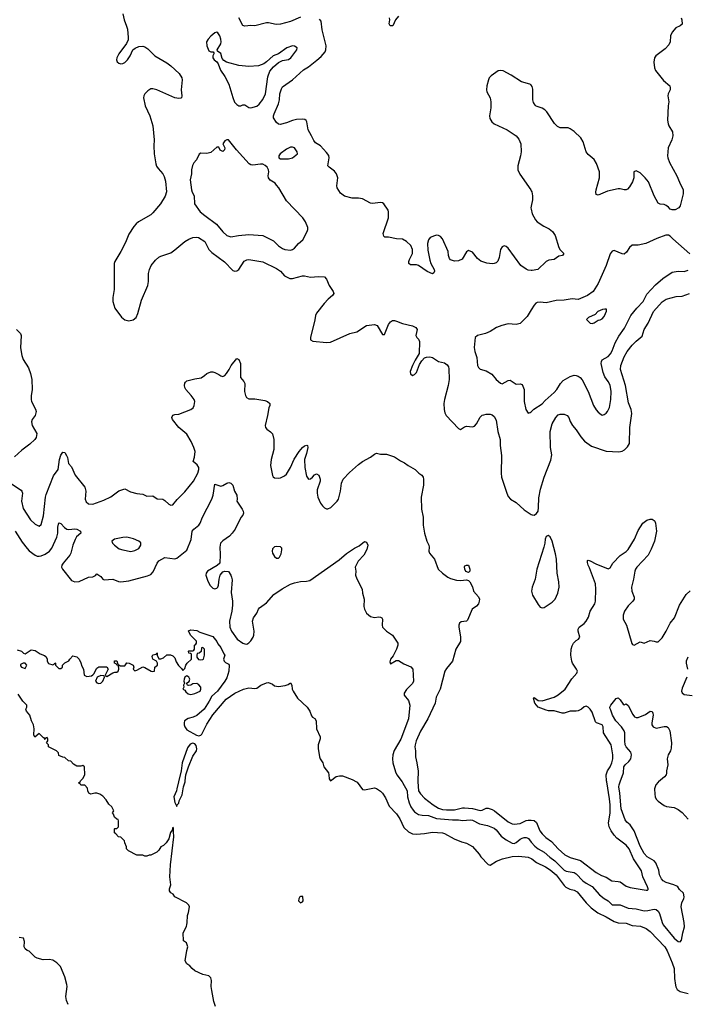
# Model space of a CAD drawing. Header units: inches. Extents: x 1771504 to 1971212, y 471788 to 643615.
# Tile 537 of 587: x 1914876 to 1921553, y 537773 to 547633. Entities that reach past the tile are written whole.
import ezdxf

# ---------------------------------------------------------------- set-up
doc = ezdxf.new("R2010")
doc.units = ezdxf.units.IN
doc.header["$MEASUREMENT"] = 0
for name, color, linetype in [('B9513', 7, 'Continuous'), ('B9514', 7, 'Continuous'), ('B9523', 7, 'Continuous'), ('B9524', 7, 'Continuous')]:
    doc.layers.add(name, color=color, linetype=linetype)

msp = doc.modelspace()

# ---------------------------------------------------------------- linework, layer by layer
at = {"layer": 'B9513', "color": 5}
for points, elevation in [([(1916838.7, 537750), (1916821.6, 537801.6), (1916799.8, 537910), (1916795.3, 537950), (1916798, 538010), (1916790, 538039.3), (1916770, 538058.9), (1916710, 538071), (1916630, 538108.7), (1916604, 538130), (1916579, 538159), (1916550, 538179.7), (1916534.3, 538210), (1916549.1, 538310.9), (1916562, 538350), (1916548.4, 538388.4), (1916518, 538410), (1916515.3, 538490), (1916548.4, 538551.6), (1916548.9, 538571.1), (1916555.3, 538590), (1916556.4, 538663.6), (1916567.3, 538692.7), (1916578, 538750), (1916570, 538766), (1916546, 538790), (1916428.9, 538848.9), (1916414.6, 538874.6), (1916390, 538888.7), (1916375.3, 538910), (1916375.3, 538930), (1916389.2, 538970), (1916380.9, 539050), (1916386.6, 539170), (1916419.3, 539450), (1916415.3, 539504.7), (1916418, 539538), (1916410, 539546), (1916404.7, 539515.3), (1916387.5, 539492.5), (1916371.3, 539430), (1916344.7, 539390), (1916317.3, 539362.7), (1916290, 539348.7), (1916270, 539318), (1916250, 539298), (1916190, 539268), (1916172.7, 539267.3), (1916150, 539258), (1916130, 539258), (1916110, 539268), (1916050, 539266), (1915966, 539310), (1915946, 539330), (1915946, 539350), (1915928.4, 539388.4), (1915926, 539410), (1915890, 539446), (1915866, 539450), (1915840.4, 539480.4), (1915826, 539490), (1915826, 539530), (1915830, 539534), (1915850, 539534), (1915866, 539550), (1915866, 539610), (1915862, 539622), (1915850, 539626), (1915827.3, 539647.3), (1915816.4, 539676.4), (1915806, 539690), (1915818, 539710), (1915798, 539750), (1915770, 539778), (1915742, 539822), (1915710, 539858), (1915678, 539878), (1915650, 539888.7), (1915630, 539888.7), (1915590, 539878), (1915568.7, 539888.7), (1915558, 539910), (1915556.4, 539936.4), (1915530, 539966), (1915490, 539966), (1915482, 539982), (1915468.4, 539988.4), (1915470, 539994), (1915482, 539998), (1915482.7, 540000)], 240), ([(1916466.3, 540000), (1916448.7, 539931.3), (1916448.2, 539910), (1916418.8, 539850), (1916430, 539794), (1916450, 539754), (1916454, 539770), (1916470, 539786), (1916474.5, 539810), (1916502.9, 539870), (1916517.4, 539950), (1916532.4, 540000)], 240), ([(1918250.7, 540000), (1918256.7, 539996.7), (1918310, 539923.8), (1918330, 539919.5), (1918430, 539940.7), (1918450, 539934), (1918490, 539908.4), (1918510, 539888.2), (1918539.6, 539839.6), (1918577.2, 539757.2), (1918650, 539680.3), (1918682.8, 539630), (1918723.4, 539543.4), (1918770, 539500.9), (1918810, 539481.5), (1918850, 539476.5), (1918930, 539482.2), (1919010, 539495.2), (1919110, 539490.2), (1919130, 539484.6), (1919229.3, 539429.3), (1919300.2, 539400.2), (1919350, 539385.7), (1919410, 539354.4), (1919477.3, 539277.3), (1919494.9, 539250), (1919570, 539172.4), (1919590, 539167), (1919653.3, 539206.7), (1919711.6, 539228.4), (1919810, 539252.1), (1919875.3, 539255.3), (1919970, 539247.1), (1920000, 539232.1)], 240), ([(1918705.5, 540000), (1918710, 539993.7), (1918756.9, 539910), (1918761.2, 539850), (1918777.1, 539790), (1918793.5, 539750), (1918816.1, 539716.1), (1918830, 539700.7), (1918870, 539675.2), (1918907, 539667), (1918970, 539662.8), (1919050, 539635.2), (1919210, 539621.3), (1919270, 539621.3), (1919310, 539614.1), (1919390, 539620.9), (1919410, 539616), (1919480.9, 539580.9), (1919562.5, 539562.5), (1919630, 539536.9), (1919650, 539518.7), (1919698.3, 539458.3), (1919750, 539419.2), (1919810, 539385.4), (1919830, 539384.6), (1919850, 539392.1), (1919890, 539426), (1919910, 539436.8), (1919930, 539444), (1919950, 539444.3), (1919959.7, 539439.7), (1919971.9, 539431.9), (1920000, 539398)], 260), ([(1918864.6, 540000), (1918870.8, 539910.8), (1918890, 539882), (1918930, 539838.9), (1919016, 539770), (1919070, 539736.9), (1919110, 539724.7), (1919150, 539719.7), (1919230, 539720.6), (1919310, 539739.2), (1919330, 539739.1), (1919410, 539732.8), (1919490, 539714.4), (1919510, 539718.5), (1919550, 539736.5), (1919570, 539737.1), (1919610, 539723.5), (1919633.4, 539710), (1919770, 539601.2), (1919810, 539581.8), (1919830, 539578), (1919890, 539585), (1919947.7, 539612.3), (1919970, 539617.7), (1920000, 539615.3)], 280), ([(1915363.6, 537770), (1915346.6, 537810), (1915339.5, 537850), (1915351.8, 537950), (1915349.6, 537970), (1915329.6, 538049.6), (1915283.7, 538150), (1915250, 538187), (1915210, 538216.2), (1915170, 538220.9), (1915110, 538219), (1915050, 538236), (1915030, 538246), (1914970, 538306), (1914952.5, 538312.5), (1914930, 538328.7), (1914922.7, 538350), (1914923.1, 538403.1), (1914914.6, 538434.6), (1914870, 538442)], 260)]:
    msp.add_lwpolyline(points, dxfattribs=dict(at, elevation=elevation))
at = {"layer": 'B9513', "color": 5, "elevation": 240}
msp.add_lwpolyline([(1917690, 538854), (1917682.8, 538850), (1917670.8, 538830), (1917668.2, 538808.2), (1917690, 538790.8), (1917710, 538798.8), (1917715.1, 538810), (1917712, 538852)], close=True, dxfattribs=at)
at = {"layer": 'B9514', "color": 5}
for points, elevation in [([(1915908.3, 547691.7), (1915921.3, 547630), (1915947.8, 547567.8), (1915956.3, 547536.3), (1915964.2, 547455.8), (1915961.3, 547430), (1915947.5, 547392.5), (1915870, 547289.5), (1915848.8, 547250), (1915845.3, 547230), (1915853, 547210), (1915870, 547197.6), (1915890, 547191.7), (1915910, 547194), (1915930, 547204.4), (1915955.6, 547230), (1915984.2, 547270), (1916009.6, 547330.4), (1916031.7, 547348.3), (1916070, 547363.8), (1916110, 547368.2), (1916130, 547361.6), (1916160.5, 547340.5), (1916231.4, 547271.4), (1916350, 547201.6), (1916391.5, 547171.5), (1916474.9, 547094.9), (1916499.1, 547050), (1916504.9, 547030), (1916492.7, 546930), (1916502, 546870), (1916496, 546850), (1916490, 546845.2), (1916470, 546842), (1916430, 546849.7), (1916248.9, 546928.9), (1916210, 546941), (1916190, 546938.5), (1916158.8, 546921.2), (1916129.3, 546890.7), (1916119, 546870), (1916117.8, 546850), (1916134, 546770), (1916179.5, 546670), (1916210.3, 546570), (1916224.4, 546430), (1916220.3, 546370), (1916223.7, 546290), (1916240.5, 546190), (1916246.9, 546166.9), (1916261.7, 546141.7), (1916310, 546090.6), (1916323.2, 546063.2), (1916336.4, 546016.4), (1916346, 545910), (1916333, 545867), (1916288.2, 545790), (1916210, 545697), (1916190, 545679.6), (1916067.3, 545610), (1916042, 545590), (1916018.6, 545561.4), (1915970, 545486), (1915937.1, 545402.9), (1915888.5, 545310), (1915828.8, 545210), (1915824.2, 545190), (1915821.6, 544930), (1915808.2, 544850), (1915809.2, 544810), (1915830, 544744.9), (1915894.9, 544654.9), (1915928.6, 544628.6), (1915970, 544616.4), (1916014.1, 544625.9), (1916041.6, 544650), (1916058.9, 544690), (1916096.3, 544823.7), (1916159.7, 544970), (1916167.1, 545010), (1916166.5, 545090), (1916176, 545130), (1916194.6, 545170), (1916236.4, 545223.6), (1916270, 545254.3), (1916290, 545265.3), (1916390, 545299), (1916430, 545326.7), (1916529.2, 545410.8), (1916570, 545435.5), (1916610, 545452.4), (1916650, 545455.6), (1916666.8, 545450), (1916730, 545410.3), (1916770.3, 545330), (1916801.7, 545301.7), (1916929.3, 545209.3), (1917010, 545120.5), (1917030, 545113), (1917050, 545116.3), (1917070, 545130.7), (1917124.4, 545215.6), (1917150, 545228.9), (1917170, 545230.2), (1917310, 545209.1), (1917450, 545140.9), (1917490, 545112.9), (1917530, 545067.4), (1917581, 545041), (1917610, 545041.8), (1917710, 545068.7), (1917730, 545068.4), (1917790, 545054.9), (1917870, 545062.3), (1917930, 545058.4), (1917950, 545033.4), (1917976.9, 544970), (1918016.4, 544910), (1918023.1, 544890), (1918010.4, 544870), (1917966.4, 544833.6), (1917927.4, 544790), (1917850, 544695.1), (1917840.3, 544670), (1917834.1, 544625.9), (1917788.5, 544450), (1917790, 544426.8), (1917812.1, 544412.1), (1917950, 544400.8), (1917990, 544403.9), (1918182.9, 544490), (1918252.2, 544507.8), (1918349.8, 544570.2), (1918430, 544581.5), (1918456.5, 544570), (1918510, 544479.1), (1918530, 544480.7), (1918570, 544580.5), (1918590, 544606.7), (1918610, 544618.7), (1918630, 544620.3), (1918650, 544615.3), (1918709.4, 544590.6), (1918810, 544568.2), (1918844, 544550), (1918856.4, 544530), (1918844, 544470), (1918854.8, 544450), (1918871.9, 544431.9), (1918879.3, 544410), (1918877.1, 544290), (1918836, 544224), (1918810, 544169.2), (1918787.2, 544110), (1918790, 544086), (1918810, 544070.7), (1918830, 544079.1), (1918840.9, 544090), (1918850, 544100.7), (1918881.5, 544178.5), (1918902.8, 544217.2), (1918930, 544244.9), (1918950, 544253), (1918983.3, 544256.7), (1919010, 544250.4), (1919070, 544210.5), (1919130, 544198), (1919158, 544178), (1919170, 544158), (1919175.1, 544135.1), (1919179.1, 544030), (1919168.5, 543970), (1919131.3, 543830), (1919125.8, 543790), (1919127.6, 543730), (1919136, 543696), (1919149.3, 543669.3), (1919270, 543538), (1919290, 543528.2), (1919330, 543554.9), (1919350, 543561.6), (1919410, 543557.1), (1919430, 543563), (1919450, 543584), (1919490, 543650.8), (1919510, 543670.8), (1919524.1, 543675.9), (1919550, 543682), (1919590, 543683), (1919610, 543676.3), (1919630, 543660.7), (1919650, 543621), (1919664.2, 543510), (1919687.6, 543430), (1919690.3, 543369.7), (1919703.5, 543270), (1919699.6, 543090), (1919703.6, 543050), (1919754.3, 542890), (1919770, 542858), (1919790.5, 542830), (1919850, 542797.1), (1919930, 542724.9), (1919990, 542683), (1920000, 542678.2)], 320), ([(1917690, 547656.8), (1917590, 547614.6), (1917490, 547587.1), (1917444.5, 547584.5), (1917370, 547599.7), (1917350, 547599.6), (1917230, 547569.6), (1917190, 547573.6), (1917130, 547566.6), (1917110, 547572.7), (1917070, 547652.7)], 320), ([(1920000, 545121.2), (1919970, 545125.7), (1919950, 545134), (1919896.9, 545170), (1919770, 545346), (1919750, 545362.9), (1919730, 545369.4), (1919710, 545358), (1919692.4, 545330), (1919679.6, 545250), (1919666.1, 545213.9), (1919650, 545199.2), (1919630, 545189.8), (1919610, 545187), (1919555.5, 545195.5), (1919494.2, 545214.2), (1919461.7, 545241.7), (1919410, 545305.6), (1919370, 545320.9), (1919350, 545309), (1919306.4, 545233.6), (1919270, 545218), (1919230, 545216), (1919190, 545229.3), (1919180.7, 545240.7), (1919169.6, 545269.6), (1919169.4, 545310), (1919110, 545438), (1919090, 545460.7), (1919070, 545471.8), (1919050, 545473.6), (1919030, 545469.6), (1918987.7, 545450), (1918970, 545429), (1918959.5, 545390), (1918964.8, 545324.8), (1918983.9, 545223.9), (1918995.5, 545190), (1919026.8, 545130), (1919030, 545114), (1919022.8, 545097.2), (1919010, 545089.3), (1918957.2, 545110), (1918869.6, 545169.6), (1918850, 545176.2), (1918790, 545179.3), (1918774, 545190), (1918772.7, 545210), (1918779.5, 545230), (1918809.6, 545290), (1918811.5, 545330), (1918793.3, 545370), (1918750, 545411.3), (1918710, 545433.7), (1918650, 545437.4), (1918570, 545453.3), (1918534.5, 545454.5), (1918523.3, 545463.3), (1918516.9, 545490), (1918569.6, 545650), (1918571.6, 545710), (1918566.3, 545726.3), (1918522, 545790), (1918510, 545799), (1918490, 545801.2), (1918410, 545792.7), (1918390, 545796), (1918310, 545838.9), (1918270, 545846.9), (1918206.7, 545846.7), (1918130, 545865.1), (1918090, 545896), (1918055.1, 545950), (1918052.8, 545970), (1918061.6, 546050), (1918050, 546089), (1918030, 546115.1), (1917974.5, 546154.5), (1917962.7, 546170), (1917977.6, 546250), (1917971.1, 546271.1), (1917950, 546303.7), (1917888.3, 546368.3), (1917840.3, 546400.3), (1917821.8, 546421.8), (1917800.7, 546470), (1917766.6, 546530), (1917753.6, 546610), (1917744.4, 546624.4), (1917732.5, 546632.5), (1917710, 546636.9), (1917650, 546634.5), (1917610, 546624.4), (1917550, 546600.5), (1917484, 546584), (1917470, 546587.3), (1917450, 546602), (1917419.7, 546650), (1917417.7, 546670), (1917423.8, 546690), (1917469.9, 546790.1), (1917478.5, 546830), (1917482.9, 546890), (1917498.8, 546941.2), (1917510, 546961.3), (1917609.2, 547030.8), (1917718, 547130), (1917770, 547162), (1917853.9, 547226.1), (1917896.4, 547263.6), (1917934.4, 547310), (1917941.7, 547330), (1917946.2, 547370), (1917906.5, 547530), (1917896.8, 547616.8), (1917878.9, 547638.9)], 320), ([(1918670, 547669.2), (1918641, 547630), (1918614, 547570), (1918586, 547570), (1918578, 547590), (1918582, 547630), (1918579, 547650)], 280), ([(1920000, 546977.8), (1919999.1, 546979.1), (1919986.7, 546986.7), (1919901.2, 547010), (1919797.5, 547077.5), (1919719.3, 547119.3), (1919690, 547124.5), (1919670, 547119.5), (1919597.1, 547070), (1919579.5, 547050), (1919570.3, 547030), (1919556, 546970), (1919553.1, 546930), (1919556.5, 546910), (1919587.8, 546850), (1919596.5, 546810), (1919594.7, 546750), (1919580.2, 546670), (1919583.8, 546643.8), (1919603.6, 546610), (1919628.7, 546590), (1919759.3, 546530), (1919850.2, 546470.2), (1919876.7, 546436.7), (1919895.3, 546390), (1919898.6, 546310), (1919893.2, 546270), (1919865.8, 546170), (1919865.8, 546130), (1919886.2, 546086.2), (1919994.6, 545930), (1920000, 545918.7)], 320), ([(1920000, 545765.1), (1919996.9, 545750), (1920000, 545736.3)], 320), ([(1920000, 544726), (1919960.5, 544659.5), (1919888.1, 544591.9), (1919850, 544581.7), (1919770, 544586.9), (1919706, 544570), (1919650.3, 544549.7), (1919590, 544509.6), (1919541, 544490), (1919462.8, 544470), (1919439.1, 544450), (1919428.8, 544350), (1919435.3, 544310), (1919453.7, 544250), (1919460.5, 544170), (1919470, 544151), (1919490, 544134), (1919550, 544115.8), (1919603.9, 544083.9), (1919650, 544030.8), (1919693.2, 543993.2), (1919710, 543987.3), (1919770, 544019.3), (1919790, 544023.8), (1919850, 543982), (1919890, 543986.8), (1919910, 543978), (1919930.5, 543930), (1919930.6, 543810), (1919945.5, 543730), (1919970, 543692), (1919990, 543698), (1920000, 543707.4)], 340), ([(1914844, 544530), (1914883, 544490), (1914890.4, 544470), (1914885.5, 544345.5), (1914899.5, 544270), (1914912.4, 544230), (1914966.3, 544146.3), (1914984.6, 544090), (1914996.9, 544030), (1915001.3, 543930), (1914990, 543866), (1914990.4, 543830), (1914994.9, 543810), (1915033.5, 543733.5), (1915040.4, 543710), (1915030.3, 543670), (1915003, 543630), (1914993.2, 543606.8), (1915000.5, 543570), (1915048, 543490), (1915046, 543470), (1915040.4, 543450), (1915028.2, 543430), (1914978.7, 543381.3), (1914897.5, 543322.5), (1914824.5, 543255.5)], 280), ([(1914763.4, 543003.4), (1914890, 542922), (1914898.4, 542910), (1914903.1, 542890), (1914896.1, 542810), (1914910, 542737.3), (1914983.4, 542623.4), (1915030, 542580.7), (1915070, 542560.7), (1915090, 542578), (1915115.7, 542664.3), (1915133.3, 542850), (1915140.4, 542879.6), (1915216.5, 543063.5), (1915260.5, 543130), (1915275.1, 543230), (1915290, 543270.8), (1915310, 543302.8), (1915330, 543297.3), (1915346.4, 543270), (1915354.6, 543250), (1915365.5, 543190), (1915394.1, 543154.1), (1915431, 543071), (1915530.4, 542950), (1915540.4, 542910), (1915532.7, 542830), (1915543.7, 542803.7), (1915566, 542786), (1915610, 542781.1), (1915720.1, 542819.9), (1915790, 542855.5), (1915870, 542914.8), (1915930, 542934.8), (1915986.2, 542906.2), (1916050, 542887.3), (1916110, 542882.8), (1916150, 542861), (1916210, 542864), (1916254.4, 542834.4), (1916310, 542830.8), (1916330, 542819.1), (1916370, 542781.6), (1916390, 542770.5), (1916410, 542774), (1916452.3, 542827.7), (1916530, 542903.8), (1916617.7, 543010), (1916659.7, 543090), (1916671.1, 543130), (1916669.6, 543150), (1916655.6, 543175.6), (1916614, 543210), (1916627, 543253), (1916633.6, 543310), (1916621.6, 543350), (1916592.8, 543410), (1916550, 543481.2), (1916470, 543549.3), (1916407.8, 543630), (1916399.6, 543650), (1916410, 543673.4), (1916430, 543679.3), (1916470, 543681.6), (1916591.4, 543728.6), (1916613.4, 543746.6), (1916625.2, 543770), (1916629.3, 543810), (1916622.7, 543830), (1916595.1, 543870), (1916540.7, 543930), (1916529.6, 543950), (1916525.6, 543970), (1916530, 543992), (1916536, 544004), (1916550, 544014.8), (1916630, 544037.3), (1916692.5, 544047.5), (1916728.7, 544070), (1916750, 544091), (1916790, 544106.8), (1916810, 544106), (1916830, 544098.8), (1916870, 544081), (1916890, 544064.7), (1916910, 544061), (1916930, 544071), (1916949, 544090), (1916976, 544130), (1916994, 544170), (1917050, 544241), (1917070, 544231), (1917087.7, 544190), (1917088.4, 544050), (1917120.7, 544010), (1917130.5, 543990), (1917128.4, 543910), (1917136.4, 543870), (1917148.2, 543850), (1917170, 543837.6), (1917230, 543836.5), (1917330, 543820.4), (1917358, 543810), (1917381, 543790), (1917380.7, 543770), (1917372.7, 543747.3), (1917359.5, 543670), (1917333.4, 543570), (1917339.1, 543550), (1917352.2, 543532.2), (1917390, 543504.9), (1917406.9, 543486.9), (1917423.1, 543430), (1917423.1, 543330), (1917396.4, 543230), (1917388, 543170), (1917407.9, 543067.9), (1917414.8, 543054.8), (1917430, 543044.7), (1917470, 543040.7), (1917490, 543044.9), (1917530, 543063.8), (1917550, 543082.4), (1917590, 543148), (1917626.6, 543233.4), (1917674.7, 543310), (1917710, 543348.4), (1917730, 543363.8), (1917753.2, 543373.2), (1917758, 543370), (1917762, 543350), (1917750.4, 543289.6), (1917730.6, 543230), (1917733, 543150), (1917750, 543062), (1917770, 543031.3), (1917790, 543036), (1917808.7, 543050), (1917830, 543076), (1917850, 543084.7), (1917871.3, 543070), (1917886, 543030), (1917886, 543010), (1917855.2, 542924.8), (1917854.4, 542890), (1917861.3, 542850), (1917890.2, 542790.2), (1917910, 542763), (1917930, 542744.9), (1917950, 542735.5), (1917964.1, 542735.9), (1917991.1, 542748.9), (1918055.1, 542810), (1918069.4, 542830), (1918089.5, 542910), (1918098, 542990), (1918117.2, 543030), (1918181, 543099), (1918270, 543178.4), (1918310, 543208.2), (1918390, 543252.2), (1918430, 543283), (1918450, 543290.5), (1918490, 543282), (1918550, 543283), (1918630, 543255.5), (1918690, 543216.3), (1918730, 543196.3), (1918767.9, 543167.9), (1918836.3, 543130), (1918874.9, 543090), (1918903, 543070), (1918915.8, 543050), (1918919.5, 543030), (1918919.5, 542970), (1918895.8, 542850), (1918902.4, 542730), (1918917, 542650), (1918918.9, 542570), (1918930.4, 542490.4), (1918954.9, 542410), (1918974, 542370), (1918978, 542350), (1918974.9, 542310), (1918981.6, 542290), (1919030.7, 542230), (1919068.7, 542128.7), (1919110, 542090.8), (1919164.7, 542050), (1919190, 542036), (1919250, 542021), (1919290, 542018), (1919350, 542024.7), (1919370, 542018), (1919383.5, 542003.5), (1919410, 541952), (1919421, 541910), (1919470, 541854.8), (1919480.7, 541830), (1919479.1, 541810), (1919470, 541784), (1919450, 541761.2), (1919407.7, 541730), (1919361.1, 541618.9), (1919350, 541609.4), (1919297.5, 541602.5), (1919283, 541590), (1919274.9, 541570), (1919274, 541550), (1919292.1, 541452.1), (1919290, 541406), (1919243.1, 541330), (1919210.2, 541210), (1919150, 541135.6), (1919136, 541110), (1919086.3, 540930), (1919048.9, 540850), (1919037.3, 540790), (1918963.8, 540630), (1918892.1, 540507.9), (1918848.4, 540410), (1918836.9, 540370), (1918834.2, 540350), (1918840.2, 540310), (1918839.1, 540250), (1918854, 540190), (1918866.4, 540106.4), (1918863.9, 540010), (1918864.6, 540000)], 280), ([(1914831.7, 542511.7), (1914900.9, 542400.9), (1914950, 542335.8), (1914972.8, 542312.8), (1915030, 542271.2), (1915050, 542261.8), (1915070, 542259.1), (1915090, 542262.8), (1915130, 542280.7), (1915175.1, 542310), (1915198.9, 542341.1), (1915249.1, 542450), (1915257.8, 542490), (1915256.8, 542550), (1915270, 542594.8), (1915290, 542586), (1915326.3, 542546.3), (1915350, 542531.5), (1915370, 542526), (1915430, 542532.8), (1915450, 542530.3), (1915484.9, 542510), (1915488, 542490), (1915446.7, 542453.3), (1915431.8, 542428.2), (1915408.9, 542370), (1915390.3, 542290), (1915380.3, 542270), (1915311.6, 542190), (1915298.9, 542170), (1915294, 542150), (1915304.4, 542130), (1915395.5, 542015.5), (1915430, 542004.9), (1915472.3, 542007.7), (1915566, 542050), (1915610, 542052), (1915634.6, 542065.4), (1915650, 542082), (1915690, 542058), (1915710.6, 542030.6), (1915722.5, 542022.5), (1915810, 542030.4), (1915867.6, 542007.6), (1915890, 542004.6), (1915970, 542012.3), (1916157.7, 542062.3), (1916190, 542078.5), (1916214.8, 542105.2), (1916254.5, 542190), (1916270, 542213.4), (1916330, 542246.7), (1916430, 542233.1), (1916450, 542241.7), (1916550, 542319.1), (1916592.7, 542427.3), (1916605.1, 542510), (1916620.9, 542530), (1916670, 542570.3), (1916683.9, 542590), (1916708, 542650), (1916802, 542830), (1916815.1, 542870), (1916830, 542982), (1916890, 542962.8), (1916912.5, 542967.5), (1916950, 542991.3), (1916970, 542998), (1916990, 542991.3), (1917010.7, 542970.7), (1917026.8, 542910), (1917050.5, 542870), (1917054.8, 542830), (1917051.3, 542810), (1917106, 542730), (1917116, 542710), (1917118, 542690), (1917111.3, 542670), (1917090, 542648), (1917034.9, 542530), (1917005.5, 542490), (1916978.4, 542461.6), (1916910, 542413.7), (1916889.2, 542390), (1916879.6, 542350), (1916884.4, 542275.6), (1916881, 542190), (1916854.4, 542165.6), (1916758.6, 542110), (1916744.1, 542090), (1916742.2, 542070), (1916760.4, 542010), (1916785.7, 541965.7), (1916810, 541940.9), (1916830, 541933.7), (1916850, 541939.3), (1916859.6, 541950), (1916866.3, 541970), (1916873.3, 542030), (1916885.6, 542070), (1916910, 542102.8), (1916931.1, 542111.1), (1916966.4, 542106.4), (1916990, 542071.3), (1916999.1, 542050), (1917003.4, 542023.4), (1916995.9, 541895.9), (1917007.2, 541810), (1917007.6, 541770), (1917002.3, 541710), (1916976.9, 541610), (1916981.5, 541550), (1916998, 541510), (1917053.4, 541430), (1917110, 541390.7), (1917130, 541382), (1917150, 541379.7), (1917170, 541391.1), (1917190, 541411.3), (1917214.6, 541450), (1917221.4, 541470), (1917223.7, 541510), (1917209.8, 541610.2), (1917217.2, 541642.8), (1917253, 541690), (1917268.6, 541731.4), (1917277.5, 541742.5), (1917350, 541794), (1917423.1, 541876.9), (1917506, 541934), (1917590, 541980.6), (1917630, 541994.7), (1917690, 542007.9), (1917750, 542008.7), (1917782, 542018), (1918076.8, 542223.2), (1918150, 542287.7), (1918230, 542340.5), (1918275.6, 542364.4), (1918330, 542406), (1918350, 542402), (1918364.7, 542370), (1918354.4, 542325.6), (1918324.7, 542270), (1918266.8, 542210), (1918237.3, 542150), (1918242.8, 542110), (1918238.8, 542070), (1918253.2, 542033.2), (1918306.8, 541930), (1918311, 541889), (1918326.8, 541830), (1918324.5, 541755.5), (1918330.6, 541730), (1918350.4, 541690.4), (1918390, 541656), (1918430, 541646.8), (1918473.7, 541653.7), (1918490.6, 541650.6), (1918502, 541642), (1918511, 541630), (1918506, 541570), (1918511.3, 541550), (1918550, 541511), (1918611, 541470), (1918662.8, 541390), (1918664, 541370), (1918650.6, 541330), (1918617.1, 541262.9), (1918590, 541228), (1918583.5, 541203.5), (1918590, 541182), (1918645.6, 541214.4), (1918670, 541216), (1918723.8, 541183.8), (1918793.2, 541153.2), (1918813.4, 541130), (1918820.5, 541010), (1918810, 540986), (1918750, 540926), (1918725.5, 540890), (1918728.7, 540868.7), (1918770, 540816), (1918782.6, 540770), (1918771.3, 540630), (1918692.3, 540427.7), (1918625.9, 540314.1), (1918613.2, 540270), (1918611.2, 540230), (1918614.7, 540190), (1918640, 540100), (1918655.3, 540070), (1918705.5, 540000)], 260), ([(1914850, 541322), (1914894, 541310), (1914914, 541290), (1914930, 541282), (1914990, 541322), (1915030, 541316), (1915082, 541282), (1915125.4, 541265.4), (1915136.9, 541256.9), (1915151.6, 541231.6), (1915152, 541210), (1915165.4, 541185.4), (1915210, 541174), (1915222, 541178), (1915230, 541194), (1915234, 541190), (1915234, 541170), (1915270, 541134), (1915290, 541134), (1915306, 541150), (1915306, 541170), (1915330, 541194), (1915368.4, 541211.6), (1915378, 541230), (1915410, 541262), (1915450, 541251), (1915472, 541230), (1915490, 541194), (1915499.8, 541159.8), (1915514.8, 541130), (1915522, 541070), (1915550, 541056), (1915597.2, 541062.8), (1915610, 541071.3), (1915619.3, 541080.7), (1915650, 541138), (1915670, 541151), (1915750, 541154), (1915762, 541130), (1915734, 541070), (1915738, 541058), (1915750, 541054), (1915809, 541091), (1915830, 541098), (1915850, 541098), (1915862, 541110), (1915868, 541130), (1915866, 541166), (1915848.4, 541168.4), (1915842, 541182), (1915826, 541190), (1915826, 541214), (1915850, 541214), (1915858, 541178), (1915870, 541174), (1915882, 541162), (1915930, 541162), (1915950, 541192), (1915974, 541190), (1916011.3, 541170), (1916018, 541150), (1916012, 541130), (1916030, 541112), (1916050, 541118), (1916110, 541151), (1916130, 541146), (1916194, 541110), (1916210, 541104.7), (1916226, 541110), (1916228.7, 541150), (1916258, 541170), (1916258, 541190), (1916246, 541210), (1916209.3, 541229.3), (1916204, 541256), (1916210, 541274), (1916242, 541278), (1916250, 541294), (1916254, 541290), (1916254, 541270), (1916270, 541234), (1916290, 541234), (1916316.4, 541243.6), (1916350, 541274), (1916387.3, 541272.7), (1916410, 541262), (1916430, 541242), (1916443.5, 541203.5), (1916466.8, 541166.8), (1916496.9, 541136.9), (1916510, 541114), (1916530, 541134), (1916542, 541170), (1916555.3, 541190), (1916598, 541230), (1916598, 541278), (1916587.3, 541287.3), (1916568.9, 541288.9), (1916566, 541310), (1916570, 541314), (1916610, 541314), (1916622, 541318), (1916626, 541330), (1916626, 541370), (1916642, 541378), (1916646, 541390), (1916646, 541410), (1916588, 541470), (1916566, 541514), (1916590, 541522), (1916650, 541516), (1916679.8, 541499.8), (1916810, 541456.3), (1916850, 541406.8), (1916862.3, 541382.3), (1916890, 541346), (1916921.1, 541281.1), (1916930.5, 541270), (1916918.8, 541230), (1916922.8, 541210), (1916936.3, 541196.3), (1916970, 541178.8), (1916974.9, 541170), (1916970, 541108), (1916950, 541042), (1916932.7, 541010), (1916858, 540910), (1916800.8, 540859.2), (1916775.8, 540810), (1916723.8, 540730), (1916650, 540664.2), (1916612.9, 540647.1), (1916564.2, 540635.8), (1916528.7, 540611.3), (1916522.4, 540590), (1916523.7, 540570), (1916528.8, 540550), (1916550, 540523.1), (1916646.9, 540466.9), (1916670, 540462.9), (1916691, 540469), (1916702.2, 540477.8), (1916750, 540577.4), (1916810, 540670.4), (1916944.2, 540830), (1917030, 540887.4), (1917119.3, 540930), (1917170, 540941.3), (1917230, 540936.3), (1917250, 540939.1), (1917290, 540967.3), (1917350, 540993.4), (1917370, 540994), (1917410, 540977.3), (1917430, 540962.8), (1917470, 540956.3), (1917535.5, 540964.5), (1917564.7, 540975.3), (1917590, 540992), (1917602, 540970), (1917606, 540930), (1917614.8, 540910), (1917658.3, 540838.3), (1917756, 540750), (1917783.1, 540710), (1917800.6, 540660.6), (1917809.3, 540649.3), (1917833.4, 540633.4), (1917846.9, 540610), (1917850.2, 540530), (1917884.2, 540450), (1917887.2, 540430), (1917867.4, 540370), (1917864.8, 540335.2), (1917878, 540250), (1917884.9, 540230), (1917912.3, 540192.3), (1917921.6, 540150), (1917968, 540090), (1917973.4, 540070), (1917974.8, 540030), (1917990, 540011), (1918047, 540053), (1918079.2, 540060.8), (1918110, 540060.8), (1918205, 540025), (1918250.7, 540000)], 240), ([(1915482.7, 540000), (1915486, 540010), (1915510, 540034), (1915528, 540070), (1915526, 540150), (1915510, 540166), (1915490, 540158), (1915450, 540158), (1915416.4, 540176.4), (1915388, 540208), (1915366, 540210), (1915330, 540246), (1915308.4, 540248.4), (1915270, 540266), (1915266, 540290), (1915246, 540310), (1915166, 540350), (1915166, 540370), (1915146, 540390), (1915158, 540410), (1915158, 540430), (1915150, 540446), (1915138, 540442), (1915130, 540426), (1915122, 540442), (1915110, 540446), (1915070, 540486), (1915027.3, 540447.3), (1915018, 540470), (1915022, 540530), (1915015.3, 540570), (1914994, 540610), (1914979, 540670), (1914946, 540710), (1914938, 540730), (1914948, 540750), (1914948, 540770), (1914908.7, 540810), (1914860.2, 540880.2)], 240), ([(1916532.4, 540000), (1916535.4, 540010), (1916541.8, 540070), (1916568.1, 540151.9), (1916610, 540257.6), (1916648.3, 540311.7), (1916652, 540330), (1916643.2, 540363.2), (1916630, 540380.3), (1916610, 540386.9), (1916582.8, 540377.2), (1916558.3, 540341.7), (1916502.6, 540190), (1916494.7, 540110), (1916466.3, 540000)], 240)]:
    msp.add_lwpolyline(points, dxfattribs=dict(at, elevation=elevation))
for points, elevation in [([(1916850, 547508.7), (1916830, 547502), (1916790, 547468.7), (1916762.5, 547437.5), (1916748.2, 547410), (1916750.6, 547370), (1916770, 547321), (1916790, 547311), (1916814, 547310), (1916819.6, 547299.6), (1916822, 547290), (1916811.3, 547270), (1916811.3, 547250), (1916824.7, 547230), (1916850, 547211.3), (1916864.7, 547190), (1916888.1, 547128.1), (1916930, 547064.7), (1916970, 546986), (1917010, 546852), (1917027.9, 546807.9), (1917050, 546782), (1917070, 546771.3), (1917090, 546771.3), (1917110, 546781), (1917130, 546781), (1917170, 546754.8), (1917190, 546750.6), (1917250, 546766.4), (1917274.2, 546785.8), (1917310, 546832.7), (1917337.1, 546890), (1917360.9, 547059.1), (1917382.5, 547117.5), (1917420.1, 547159.9), (1917470, 547204.4), (1917510, 547223.1), (1917570, 547234.9), (1917593.6, 547250), (1917653.2, 547330), (1917655.3, 547350), (1917630, 547369), (1917610, 547369.3), (1917551, 547350), (1917470, 547292), (1917416, 547270), (1917350, 547209.3), (1917321, 547190), (1917268.5, 547171.5), (1917170, 547162.4), (1917072.5, 547172.5), (1916948, 547208), (1916922.3, 547222.3), (1916904.2, 547244.2), (1916892.4, 547292.4), (1916856.4, 547316.4), (1916854, 547330), (1916889.5, 547390), (1916893, 547410), (1916890, 547438), (1916879.3, 547470), (1916860.2, 547500.2)], 340), ([(1916950, 546429), (1916930, 546419), (1916911, 546390), (1916930.3, 546350), (1916928.7, 546330), (1916910, 546312.8), (1916884.7, 546324.7), (1916870, 546357.2), (1916850, 546357.6), (1916790, 546302.9), (1916750, 546294), (1916690, 546296), (1916674.9, 546285.1), (1916646, 546230), (1916621.6, 546198.4), (1916608.2, 546171.8), (1916597.3, 546130), (1916596.9, 546090), (1916585.3, 546030), (1916596.9, 545930), (1916605, 545905), (1916625.3, 545870), (1916627.4, 545790), (1916683.1, 545710), (1916730, 545670.3), (1916846.2, 545586.2), (1916910, 545508.9), (1916950, 545473.1), (1916970, 545463.6), (1916990, 545458.9), (1917067.3, 545472.7), (1917170, 545481.5), (1917310, 545471.5), (1917418.5, 545418.5), (1917470, 545366.4), (1917510, 545340.4), (1917532, 545330), (1917590, 545324.4), (1917610, 545330.5), (1917630, 545344), (1917670, 545390.6), (1917711.3, 545428.7), (1917756, 545510), (1917762.7, 545530), (1917762.7, 545550), (1917739.5, 545610), (1917711.6, 545650), (1917550, 545817.6), (1917471, 545950), (1917450, 545976.9), (1917433.9, 545993.9), (1917386.5, 546026.5), (1917368.3, 546050), (1917364, 546070), (1917371.5, 546110), (1917369.6, 546129.6), (1917355.9, 546155.9), (1917334, 546174), (1917310, 546184.5), (1917287.2, 546187.2), (1917210, 546176.3), (1917190, 546180.5), (1917175.1, 546190), (1917049.5, 546330), (1916968.7, 546428.7)], 340), ([(1917610, 546354.5), (1917590, 546354.5), (1917550, 546337), (1917486, 546290), (1917472, 546270), (1917472, 546250), (1917490, 546238), (1917570, 546238), (1917610, 546248), (1917659, 546290), (1917655.3, 546310), (1917630, 546348.7)], 340), ([(1915950, 542449.8), (1915910, 542447.6), (1915824.7, 542430), (1915798.8, 542410), (1915807.3, 542390), (1915824.9, 542370), (1915874.4, 542334.4), (1915910, 542322.6), (1915990, 542308.8), (1916030, 542316.4), (1916070, 542338.4), (1916091.2, 542370), (1916090, 542392.7), (1916069.7, 542409.7), (1916014.9, 542434.9)], 280), ([(1917450, 542358), (1917430, 542352.3), (1917410, 542333.2), (1917406, 542310), (1917408.2, 542290), (1917430, 542256), (1917450, 542241), (1917470, 542241), (1917479, 542250), (1917494.8, 542285.2), (1917503.1, 542323.1), (1917502, 542342), (1917490, 542354)], 280), ([(1919370, 542095.3), (1919345.6, 542105.6), (1919334, 542130), (1919330, 542154), (1919336.4, 542163.6), (1919350, 542171.3), (1919371.3, 542170), (1919386, 542130), (1919384.7, 542110)], 280), ([(1916710, 541346), (1916698, 541342), (1916692.7, 541307.3), (1916674, 541290), (1916654, 541286), (1916652, 541270), (1916652, 541250), (1916666, 541226), (1916690, 541221), (1916710, 541224.7), (1916718, 541230), (1916728, 541270), (1916726, 541330)], 240), ([(1914930, 541188), (1914910, 541188), (1914884.7, 541175.3), (1914883.6, 541163.6), (1914894, 541150), (1914930, 541134), (1914948, 541170)], 240), ([(1915690, 541066), (1915651.6, 541048.4), (1915636, 541010), (1915650, 540991.3), (1915670, 540984), (1915688, 540990), (1915708, 541010), (1915726, 541050), (1915722, 541062)], 240), ([(1916550, 541062), (1916530, 541048), (1916522.8, 541030), (1916520.7, 541010), (1916526, 540990), (1916518, 540970), (1916522, 540950), (1916512, 540930), (1916530, 540918), (1916541.3, 540901.3), (1916562.9, 540882.9), (1916590, 540876.5), (1916630, 540886), (1916682.7, 540910), (1916692, 540928), (1916689.6, 540950), (1916671.3, 540971.3), (1916650, 540984.2), (1916610, 540982.9), (1916589.5, 540969.5), (1916566.3, 540966.3), (1916558, 540970), (1916546, 540990), (1916575.1, 541004.9), (1916582, 541030), (1916569, 541049)], 240)]:
    msp.add_lwpolyline(points, close=True, dxfattribs=dict(at, elevation=elevation))
at = {"layer": 'B9523', "color": 5}
for points, elevation in [([(1920000, 539398), (1920035.3, 539355.3), (1920070, 539329.5), (1920130, 539295.4), (1920185.3, 539245.3), (1920236.8, 539210), (1920330, 539115.3), (1920350, 539105.9), (1920430, 539093.2), (1920450, 539079.8), (1920517.9, 539010), (1920550, 538986.1), (1920610, 538953.1), (1920683.2, 538870), (1920730, 538832.8), (1920769.5, 538809.5), (1920810, 538770.3), (1920890, 538768.1), (1920970, 538734.3), (1921050, 538730.2), (1921130, 538709.5), (1921168.8, 538711.2), (1921230, 538726), (1921250, 538720.9), (1921270, 538705.3), (1921283.1, 538683.1), (1921310, 538590.7), (1921320.3, 538570), (1921430, 538436.9), (1921470, 538403.5), (1921490, 538399.5), (1921504, 538416), (1921517.3, 538490), (1921533.8, 538550), (1921532.7, 538592.7), (1921503, 538750), (1921508, 538792), (1921527.6, 538830), (1921531.6, 538850), (1921525.1, 538885.1), (1921483.5, 538923.5), (1921467, 538950), (1921457.4, 538957.4), (1921429.4, 538970), (1921350, 538993.1), (1921322.5, 539010), (1921303.9, 539030), (1921286, 539070), (1921276.3, 539116.3), (1921248.9, 539190), (1921230, 539210.6), (1921161.4, 539250), (1921130, 539283.1), (1921090, 539356), (1921030, 539511.2), (1920990, 539570.9), (1920958.2, 539598.2), (1920940.4, 539620.4), (1920899.5, 539730), (1920887.8, 539887.8), (1920877.3, 539950), (1920879.8, 539970), (1920890.8, 540000)], 260), ([(1920000, 539615.3), (1920030, 539612.9), (1920052.1, 539592.1), (1920086.4, 539510), (1920110, 539478.9), (1920144.6, 539444.6), (1920203.1, 539403.1), (1920269, 539329), (1920335.3, 539270), (1920390, 539243.8), (1920494.3, 539214.3), (1920650, 539092.3), (1920703.9, 539063.9), (1920750, 539047.3), (1920808.7, 539008.7), (1920870, 539003.9), (1920890, 538998), (1920950, 538956.5), (1920990, 538944), (1921150, 538914.9), (1921164.7, 538915.3), (1921170, 538922), (1921171.5, 538930), (1921163.5, 538950), (1921118, 539050), (1921104.4, 539110), (1921024.7, 539230), (1920981.6, 539330), (1920950, 539366.4), (1920858.2, 539438.2), (1920830, 539466.2), (1920798.9, 539510), (1920780.7, 539550), (1920774, 539590), (1920791.6, 539688.4), (1920789.9, 539770), (1920784.7, 539830), (1920755.4, 540000)], 280), ([(1921274.5, 540000), (1921270, 539996.3), (1921249.4, 539970.6), (1921240.9, 539950), (1921236, 539930), (1921237, 539877), (1921240.4, 539850), (1921250, 539827.3), (1921270, 539807.7), (1921330, 539764.9), (1921355.2, 539755.2), (1921430, 539745.3), (1921470, 539725.3), (1921510, 539692.8), (1921570, 539628.2)], 260), ([(1920000, 539232.1), (1920004.2, 539230), (1920052.9, 539192.9), (1920143.1, 539150), (1920190, 539120.6), (1920250, 539069.2), (1920330, 538962.3), (1920346.8, 538946.8), (1920387, 538927), (1920430, 538916.9), (1920458.9, 538898.9), (1920550, 538790.2), (1920600.6, 538740.6), (1920665.3, 538690), (1920750, 538649.4), (1920830, 538601.5), (1920870.2, 538590.2), (1920950, 538587.2), (1921010, 538563.5), (1921093.9, 538553.9), (1921150, 538531), (1921190, 538502), (1921338.2, 538350), (1921360.2, 538310), (1921412.3, 538190), (1921430.1, 538130.1), (1921434.6, 538030), (1921444.1, 537964.1), (1921447.5, 537947.5), (1921461.5, 537921.5), (1921490, 537899.8), (1921570, 537881.3)], 240)]:
    msp.add_lwpolyline(points, dxfattribs=dict(at, elevation=elevation))
at = {"layer": 'B9524', "color": 5}
for points, elevation in [([(1921500.2, 547650), (1921507.9, 547630), (1921510, 547589.3), (1921490, 547571.8), (1921447.3, 547550), (1921410, 547509), (1921394.9, 547470), (1921390.3, 547410), (1921378.2, 547381.8), (1921340.3, 547339.7), (1921248, 547270), (1921235.5, 547250), (1921227.9, 547207.9), (1921233, 547150), (1921243.7, 547123.7), (1921322.9, 547022.9), (1921386.4, 546970), (1921392.9, 546950), (1921391.6, 546930), (1921372.2, 546890), (1921368.4, 546870), (1921376.9, 546810), (1921371.4, 546770), (1921365.5, 546625.5), (1921370.3, 546590.3), (1921378.4, 546570), (1921413.1, 546510), (1921419, 546470), (1921407.8, 546430), (1921371.7, 546350), (1921365.7, 546270), (1921367.2, 546250), (1921383.6, 546203.6), (1921459.6, 546070), (1921484.4, 546004.4), (1921520.7, 545930), (1921521, 545890), (1921490.8, 545770), (1921478, 545750), (1921442, 545730), (1921410, 545727), (1921390, 545736), (1921374.5, 545754.5), (1921351.4, 545771.4), (1921330, 545780.7), (1921290, 545786), (1921270, 545796.2), (1921229.7, 545870), (1921175.6, 546010), (1921142.4, 546050), (1921090, 546098), (1921050, 546119.3), (1921028.2, 546110), (1921026.4, 546050), (1921012.7, 546010), (1920982.6, 545957.4), (1920963.1, 545936.9), (1920950, 545929.6), (1920930, 545929.6), (1920890, 545939.5), (1920870, 545938.4), (1920763.4, 545916.6), (1920670, 545874.5), (1920650, 545881.2), (1920645.3, 545905.3), (1920648.5, 545930), (1920685.1, 546050), (1920685.1, 546110), (1920653.6, 546193.6), (1920631.4, 546231.4), (1920570, 546282), (1920549, 546309), (1920518.4, 546410), (1920495.1, 546450), (1920430, 546513.3), (1920390, 546540.5), (1920368.2, 546548.2), (1920290, 546550.9), (1920263.2, 546563.2), (1920233.5, 546593.5), (1920155, 546710), (1920137.2, 546730), (1920110, 546747.8), (1920050, 546768.1), (1920038, 546778), (1920022.5, 546802.5), (1920015.8, 546830), (1920015.7, 546935.7), (1920010, 546964), (1920000, 546977.8)], 320), ([(1920000, 545918.7), (1920004.2, 545910), (1920013.4, 545870), (1920013.1, 545830), (1920000, 545765.1)], 320), ([(1920000, 545736.3), (1920010.3, 545690), (1920042.6, 545630), (1920060.4, 545610), (1920125.4, 545565.4), (1920179, 545539), (1920213.7, 545510), (1920239.5, 545470), (1920276.4, 545350), (1920288.8, 545328.8), (1920326, 545290), (1920312, 545270), (1920275.3, 545264.7), (1920230, 545231.8), (1920174.9, 545225.1), (1920148.3, 545211.7), (1920064.7, 545130), (1920010, 545119.7), (1920000, 545121.2)], 320), ([(1921586.9, 545286.9), (1921417.2, 545437.2), (1921390, 545466), (1921373.5, 545473.5), (1921346.6, 545473.4), (1921257.5, 545442.5), (1921148.5, 545391.5), (1921070, 545375.6), (1921010, 545376.2), (1920984.4, 545350), (1920955.2, 545304.8), (1920930, 545285.3), (1920910, 545287.8), (1920830, 545322.4), (1920810, 545316), (1920790, 545289), (1920751.7, 545170), (1920670.3, 544990), (1920621.7, 544910), (1920564.2, 544870), (1920470, 544831.6), (1920410, 544836.8), (1920330, 544825.3), (1920250, 544821.1), (1920150, 544795.8), (1920090, 544803), (1920060.6, 544799.4), (1920047.4, 544792.6), (1920027.6, 544772.4), (1920000, 544726)], 340), ([(1920000, 543707.4), (1920027.2, 543732.8), (1920110, 543787.3), (1920140.4, 543819.6), (1920230, 543898.9), (1920257.7, 543930), (1920291.3, 543990), (1920319.6, 544020.4), (1920390, 544059.5), (1920430, 544072.2), (1920450, 544070.4), (1920470, 544061.6), (1920490, 544048), (1920510, 544024.9), (1920569.1, 543910), (1920623.7, 543770), (1920650, 543727.3), (1920670, 543704), (1920699.9, 543679.9), (1920710, 543674), (1920730, 543680.5), (1920750, 543693.4), (1920764.5, 543710), (1920782.6, 543750), (1920798.7, 543830), (1920802, 543910), (1920790, 543973.6), (1920771.5, 544010), (1920737.3, 544057.3), (1920718.6, 544098.6), (1920700.7, 544190), (1920702.8, 544210), (1920710, 544224.9), (1920770, 544261.2), (1920793.5, 544286.5), (1920810, 544315.8), (1920842.1, 544397.9), (1920878.1, 544461.9), (1920935.4, 544544.6), (1920997.4, 544670), (1921056, 544744), (1921119.8, 544810), (1921157, 544883), (1921243.1, 544976.9), (1921319, 545041), (1921410, 545106), (1921470, 545114.4), (1921530, 545111.5), (1921570, 545123.2)], 340), ([(1920000, 542678.2), (1920010, 542673.4), (1920030, 542670.8), (1920053.8, 542686.2), (1920067.7, 542712.3), (1920073.1, 542746.9), (1920076.1, 542843.9), (1920093, 542930), (1920129.7, 543050), (1920197.3, 543222.7), (1920204.8, 543275.2), (1920193.6, 543350), (1920190.8, 543510), (1920210, 543584.9), (1920245.1, 543650), (1920270, 543675.5), (1920290, 543683), (1920330, 543683), (1920358.8, 543670), (1920375.5, 543650), (1920388.4, 543610), (1920412.4, 543570), (1920450, 543524.4), (1920495, 543455), (1920533.1, 543413.1), (1920602.3, 543362.3), (1920750, 543311.7), (1920876.4, 543303.6), (1920909.7, 543310.3), (1920934, 543326), (1920964, 543356), (1920985.6, 543390), (1920987.5, 543550), (1921009, 543690), (1921000.2, 543730), (1920975.3, 543795.3), (1920942.7, 543970), (1920895.1, 544130), (1920896.8, 544170), (1920930, 544255.8), (1920960.4, 544310), (1921010, 544373.4), (1921050, 544414.6), (1921110, 544463), (1921131.1, 544530), (1921170, 544594.9), (1921224.5, 544710), (1921310, 544807.8), (1921350, 544834.3), (1921450, 544859.6), (1921510, 544864), (1921585.2, 544890)], 320), ([(1920755.4, 540000), (1920753.6, 540010), (1920750.5, 540070), (1920763.7, 540110), (1920790, 540150.3), (1920806.5, 540190), (1920815.5, 540230), (1920815.6, 540270), (1920799.1, 540370), (1920724, 540490), (1920720.9, 540550), (1920711.1, 540570), (1920652.4, 540592.4), (1920642.1, 540602.1), (1920610, 540696.9), (1920590, 540728.3), (1920570, 540749.7), (1920550, 540758.9), (1920530, 540751.6), (1920504.4, 540730), (1920470, 540712.9), (1920450, 540709), (1920390, 540709), (1920330, 540689.8), (1920309.1, 540689.1), (1920230, 540710.8), (1920171.9, 540711.9), (1920150, 540716.8), (1920070, 540749.7), (1920037, 540790), (1920021.2, 540838.8), (1920030, 540844.7), (1920070, 540814.9), (1920110, 540810.3), (1920230, 540848), (1920270, 540871.3), (1920340.5, 540930), (1920408, 541032), (1920456.9, 541090), (1920461.6, 541110), (1920453.3, 541130), (1920413, 541190), (1920407.2, 541210), (1920396.1, 541270), (1920399.2, 541330), (1920410, 541364), (1920424.7, 541390), (1920450, 541416.4), (1920472.7, 541430), (1920486.6, 541450), (1920469.7, 541510), (1920471.3, 541530), (1920481.3, 541550), (1920530, 541586.5), (1920551.6, 541610), (1920573.7, 541650), (1920589.2, 541710.8), (1920637.1, 541782.9), (1920644.8, 541810), (1920646.2, 541930), (1920642, 541982), (1920584.2, 542144.2), (1920569.6, 542170.4), (1920562.5, 542197.5), (1920564.1, 542215.9), (1920570, 542218.8), (1920590, 542213), (1920645.3, 542185.3), (1920770, 542134.8), (1920790, 542142.8), (1920818.7, 542190), (1920890, 542267.2), (1920950, 542307.6), (1920970, 542328.7), (1921035.1, 542430), (1921070, 542518.8), (1921119, 542590), (1921158.6, 542621.4), (1921190, 542631.3), (1921210, 542631), (1921230, 542618.8), (1921238.8, 542610), (1921246, 542590), (1921254.4, 542510), (1921235.5, 542410), (1921202.6, 542330), (1921171.8, 542270), (1921056.5, 542150), (1921043.6, 542130), (1921036.1, 542110), (1921025, 542030), (1921003.6, 541950), (1921006.3, 541910), (1921031.8, 541850), (1921031.8, 541830), (1921017.6, 541810), (1920970, 541764.2), (1920934.9, 541710), (1920920.3, 541670), (1920919.5, 541630), (1920954.9, 541570), (1921006.4, 541386.4), (1921014.8, 541374.8), (1921030, 541370.8), (1921090, 541402.8), (1921130, 541390.8), (1921190, 541417.3), (1921230, 541410.8), (1921250, 541402.8), (1921270, 541402.8), (1921310, 541443), (1921352, 541510), (1921391, 541590), (1921436.2, 541643.8), (1921485, 541770), (1921550, 541876.4), (1921590, 541911.8)], 280), ([(1921567.6, 541250), (1921551.5, 541210), (1921551.4, 541190), (1921566, 541130)], 280), ([(1921558.7, 541050), (1921510, 540939), (1921505.3, 540910), (1921510, 540891.3), (1921530, 540876.3), (1921610, 540864.4)], 280), ([(1920890.8, 540000), (1920923.9, 540090), (1920927.2, 540150), (1920940.4, 540170), (1920976.5, 540203.5), (1920996.3, 540230), (1921005.6, 540270), (1920997.7, 540297.7), (1920950, 540349.6), (1920941.7, 540370), (1920935.8, 540410), (1920936.9, 540490), (1920931.6, 540510), (1920904.2, 540550), (1920847.7, 540610), (1920813.3, 540670), (1920798, 540718), (1920789.5, 540730.5), (1920786.6, 540750), (1920797.2, 540770), (1920850, 540834), (1920870, 540842), (1920890, 540822), (1920919.6, 540779.6), (1920930, 540772), (1920950, 540781), (1920970, 540766), (1921016.4, 540676.4), (1921033, 540653), (1921050, 540644.9), (1921070, 540643.8), (1921143.3, 540676.7), (1921190, 540707.3), (1921210, 540706), (1921219.1, 540690), (1921220.4, 540670), (1921207, 540590), (1921208.7, 540570), (1921220.5, 540550), (1921250, 540539.6), (1921330, 540554), (1921353.8, 540553.8), (1921370, 540544), (1921388.2, 540510), (1921403.6, 540390), (1921400.5, 540339.5), (1921394.6, 540310), (1921372.2, 540270), (1921362.4, 540230), (1921366.7, 540170), (1921354.4, 540110), (1921353.8, 540086.2), (1921350.4, 540070), (1921335.5, 540050), (1921274.5, 540000)], 260)]:
    msp.add_lwpolyline(points, dxfattribs=dict(at, elevation=elevation))
for points, elevation in [([(1920735.5, 544735.5), (1920712, 544732), (1920666.8, 544710), (1920638.8, 544681.2), (1920572, 544650), (1920552, 544630), (1920590, 544592), (1920610, 544591.3), (1920630, 544598), (1920670, 544624.7), (1920690, 544626), (1920710, 544636), (1920730, 544661), (1920745.2, 544690), (1920754, 544714), (1920752.7, 544732.7)], 360), ([(1920170, 542468.7), (1920150, 542458), (1920139.1, 542430), (1920135.5, 542390), (1920125.3, 542350), (1920056.5, 542130), (1920039, 542030), (1920007.6, 541950), (1920001.3, 541910), (1920013.4, 541870), (1920070, 541776), (1920090.6, 541750.6), (1920110, 541742.8), (1920130, 541744.9), (1920210, 541799.3), (1920238.4, 541830), (1920267.8, 541890), (1920278.3, 541950), (1920275.2, 542004.8), (1920258.8, 542090), (1920253.8, 542230), (1920244.4, 542284.4), (1920209.5, 542410), (1920190, 542453.2)], 320)]:
    msp.add_lwpolyline(points, close=True, dxfattribs=dict(at, elevation=elevation))

doc.saveas('drawing.dxf')
